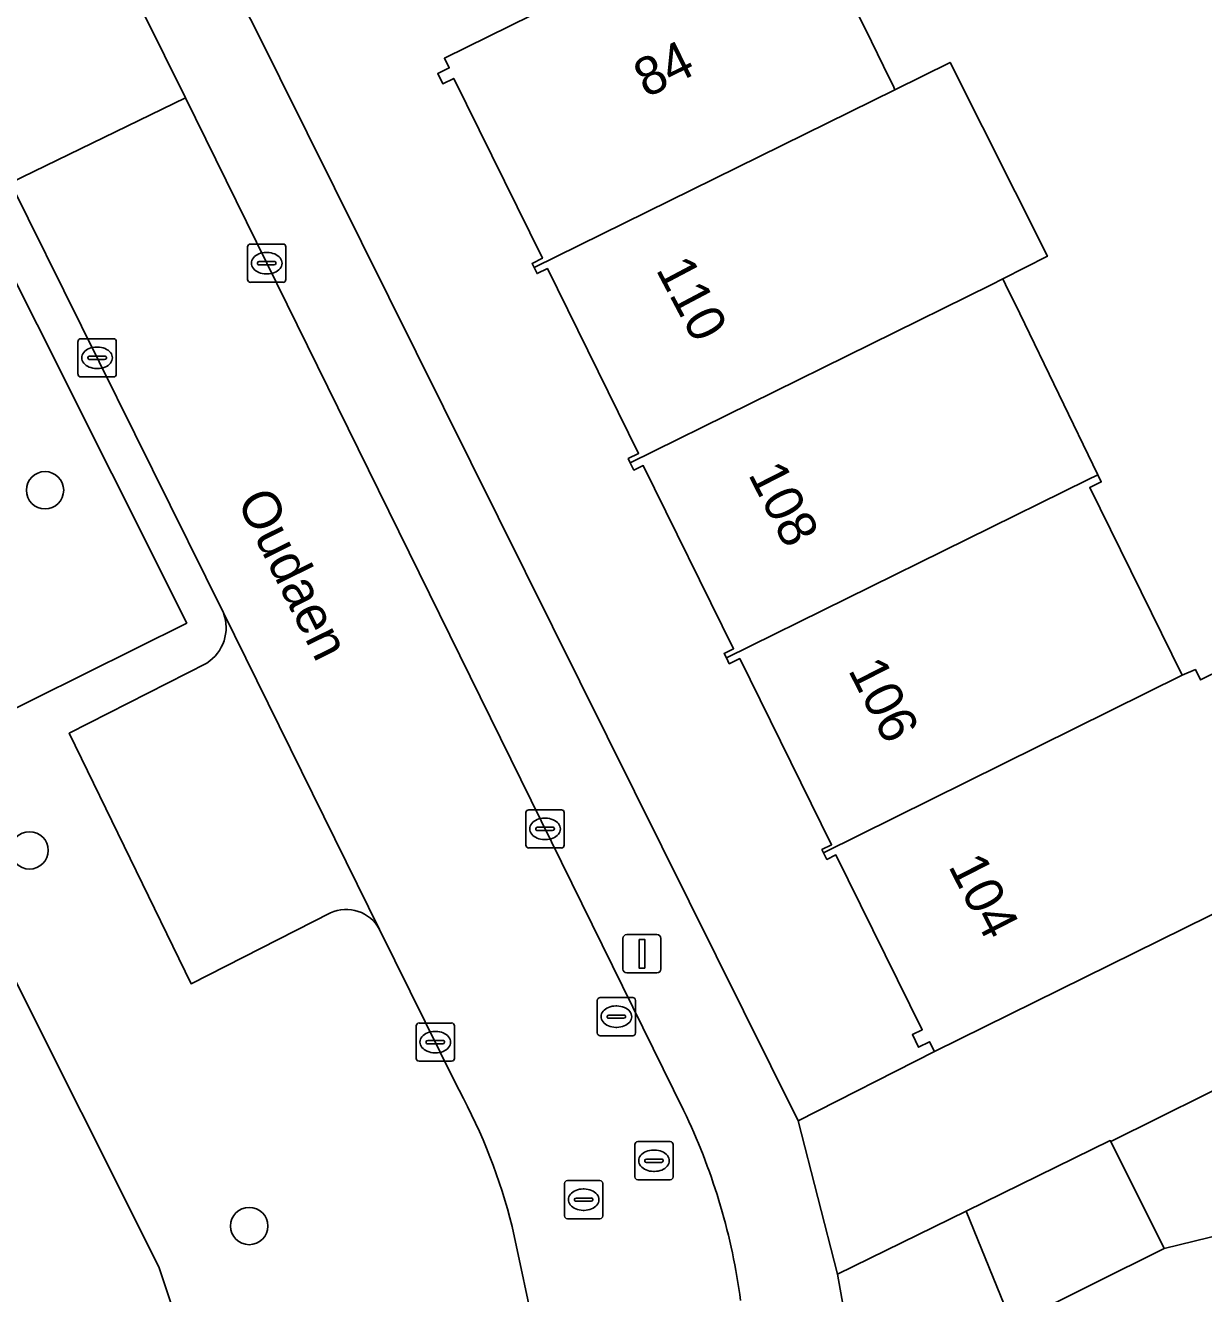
# Model space of a CAD drawing. Extents: x 157793 to 159380, y 380877 to 382313.
# Drawn here: x 158447.14 to 158477.98, y 381509.85 to 381543.04 of the extents above; entities that cross this region are included whole.
import ezdxf

# ---------------------------------------------------------------- set-up
doc = ezdxf.new("R2010")
doc.units = 0
for name, color, linetype in [('IMGEO_Boom', 7, 'Continuous'), ('IMGEO_Erf', 7, 'Continuous'), ('IMGEO_Groenvoorziening', 7, 'Continuous'), ('IMGEO_Kolk', 7, 'Continuous'), ('IMGEO_Lichtmast', 7, 'Continuous'), ('IMGEO_Openbare_ruimte_label', 7, 'Continuous'), ('IMGEO_Pand', 7, 'Continuous'), ('IMGEO_Pand_nummerreeks', 7, 'Continuous'), ('IMGEO_Parkeervlak_open', 7, 'Continuous'), ('IMGEO_Rijbaan_lokaal_open', 7, 'Continuous'), ('IMGEO_Rioolput', 7, 'Continuous'), ('IMGEO_Voetpad_open', 7, 'Continuous')]:
    doc.layers.add(name, color=color, linetype=linetype)

msp = doc.modelspace()

# ---------------------------------------------------------------- linework, layer by layer
at = {"layer": 'IMGEO_Boom'}
for centre in [(158447.651, 381530.879), (158447.245, 381521.454), (158452.995, 381511.623)]:
    msp.add_circle(centre, 0.489, dxfattribs=at)
at = {"layer": 'IMGEO_Erf'}
for points in [[(158453.084, 381543.114), (158467.366, 381514.377), (158470.932, 381516.186), (158470.805, 381516.445), (158470.517, 381516.302), (158470.354, 381516.631), (158470.613, 381516.759), (158468.355, 381521.334), (158468.116, 381521.216), (158468.029, 381521.392), (158467.988, 381521.475), (158468.239, 381521.599), (158465.835, 381526.471), (158465.563, 381526.336), (158465.487, 381526.489), (158465.428, 381526.609), (158465.675, 381526.731), (158463.309, 381531.526), (158463.064, 381531.405), (158462.97, 381531.596), (158462.916, 381531.706), (158463.19, 381531.841), (158460.801, 381536.681), (158460.53, 381536.547), (158460.453, 381536.704), (158460.399, 381536.814), (158460.671, 381536.949), (158458.348, 381541.656), (158458.064, 381541.515), (158457.931, 381541.784), (158458.231, 381541.932), (158458.106, 381542.185), (158467.253, 381546.699)], [(158467.546, 381546.14), (158469.282, 381542.624), (158469.759, 381541.657), (158469.849, 381541.475), (158469.896, 381541.355), (158471.342, 381542.075), (158473.89, 381537.002), (158472.724, 381536.408), (158472.795, 381536.262), (158473.164, 381535.501), (158475.208, 381531.283), (158475.3, 381531.096), (158474.998, 381530.947), (158477.42, 381526.038), (158477.765, 381526.183), (158477.898, 381525.915), (158480.284, 381527.092)], [(158411.008, 381505.149), (158416.609, 381493.625), (158417.1, 381492.563), (158431.631, 381500), (158451.008, 381509.429), (158450.63, 381510.551), (158438.452, 381534.844), (158438.344, 381535.058), (158438.072, 381535.602), (158429.862, 381531.521), (158404.227, 381518.778)], [(158504.976, 381517.487), (158502.595, 381517.053), (158502.581, 381515.981), (158499.381, 381515.415), (158498.69, 381519.321), (158498.537, 381519.294), (158494.357, 381518.555), (158493.787, 381521.776), (158490.357, 381521.235), (158489.939, 381520.999), (158491.326, 381518.212), (158487.539, 381516.326), (158483.743, 381514.436), (158482.356, 381517.222), (158480.836, 381516.465), (158482.212, 381513.701), (158482.445, 381512.375), (158476.947, 381511.033), (158473.18, 381509.157)]]:
    msp.add_lwpolyline(points, dxfattribs=at)
at = {"layer": 'IMGEO_Groenvoorziening'}
msp.add_lwpolyline([(158445.475, 381539.134), (158440.085, 381536.477), (158446.012, 381524.748), (158451.362, 381527.404)], close=True, dxfattribs=at)
at = {"layer": 'IMGEO_Kolk'}
for p, q in [((158452.954, 381536.394), (158452.954, 381537.246)), ((158453.029, 381537.32), (158453.881, 381537.32)), ((158453.955, 381537.246), (158453.955, 381536.394)), ((158453.256, 381536.863), (158453.654, 381536.863)), ((158453.442, 381537.1), (158453.467, 381537.1)), ((158453.213, 381536.814), (158453.213, 381536.826)), ((158453.651, 381536.777), (158453.253, 381536.777)), ((158453.465, 381536.54), (158453.44, 381536.54)), ((158453.697, 381536.826), (158453.697, 381536.814)), ((158453.881, 381536.32), (158453.029, 381536.32)), ((158448.514, 381533.918), (158448.514, 381534.77)), ((158448.589, 381534.844), (158449.441, 381534.844)), ((158449.002, 381534.624), (158449.027, 381534.624)), ((158449.515, 381534.77), (158449.515, 381533.918)), ((158448.773, 381534.338), (158448.773, 381534.35)), ((158449.211, 381534.301), (158448.813, 381534.301)), ((158448.816, 381534.387), (158449.214, 381534.387)), ((158449.257, 381534.35), (158449.257, 381534.338)), ((158449.025, 381534.064), (158449, 381534.064)), ((158449.441, 381533.844), (158448.589, 381533.844)), ((158460.24, 381521.59), (158460.24, 381522.442)), ((158460.315, 381522.516), (158461.167, 381522.516)), ((158460.728, 381522.296), (158460.753, 381522.296)), ((158461.241, 381522.442), (158461.241, 381521.59)), ((158460.499, 381522.01), (158460.499, 381522.022)), ((158460.937, 381521.973), (158460.539, 381521.973)), ((158460.542, 381522.059), (158460.94, 381522.059)), ((158460.983, 381522.022), (158460.983, 381522.01)), ((158460.751, 381521.736), (158460.726, 381521.736)), ((158461.167, 381521.516), (158460.315, 381521.516)), ((158457.366, 381516.01), (158457.366, 381516.862)), ((158457.441, 381516.936), (158458.293, 381516.936)), ((158457.854, 381516.716), (158457.879, 381516.716)), ((158458.367, 381516.862), (158458.367, 381516.01)), ((158457.625, 381516.43), (158457.625, 381516.442)), ((158458.063, 381516.393), (158457.665, 381516.393)), ((158457.668, 381516.479), (158458.066, 381516.479)), ((158458.109, 381516.442), (158458.109, 381516.43)), ((158457.877, 381516.156), (158457.852, 381516.156)), ((158458.293, 381515.936), (158457.441, 381515.936))]:
    msp.add_line(p, q, dxfattribs=at)
for points in [[(158452.954, 381536.394), (158452.954, 381537.246)], [(158453.029, 381537.32), (158453.881, 381537.32)], [(158453.955, 381537.246), (158453.955, 381536.394)], [(158453.881, 381536.32), (158453.029, 381536.32)], [(158448.514, 381533.918), (158448.514, 381534.77)], [(158448.589, 381534.844), (158449.441, 381534.844)], [(158449.515, 381534.77), (158449.515, 381533.918)], [(158449.441, 381533.844), (158448.589, 381533.844)], [(158460.24, 381521.59), (158460.24, 381522.442)], [(158460.315, 381522.516), (158461.167, 381522.516)], [(158461.241, 381522.442), (158461.241, 381521.59)], [(158461.167, 381521.516), (158460.315, 381521.516)], [(158457.366, 381516.01), (158457.366, 381516.862)], [(158457.441, 381516.936), (158458.293, 381516.936)], [(158458.367, 381516.862), (158458.367, 381516.01)], [(158458.293, 381515.936), (158457.441, 381515.936)]]:
    msp.add_lwpolyline(points, dxfattribs=at)
for centre, radius, start, end in [((158453.031, 381537.244), 0.0765, 91.552, 178.448), ((158453.031, 381537.244), 0.0765, 91.552, 178.448), ((158453.879, 381537.244), 0.0765, 1.552, 88.448), ((158453.879, 381537.244), 0.0765, 1.552, 88.448), ((158453.253, 381536.823), 0.0403, 85.8775, 175.7526), ((158453.658, 381536.825), 0.0386, 1.7309, 96.639), ((158453.25, 381536.813), 0.0366, 178.938, 274.7102), ((158453.654, 381536.82), 0.043, 264.8664, 352.4533), ((158453.031, 381536.396), 0.0765, 181.552, 268.448), ((158453.031, 381536.396), 0.0765, 181.552, 268.448), ((158453.879, 381536.396), 0.0765, 271.552, 358.448), ((158453.879, 381536.396), 0.0765, 271.552, 358.448), ((158448.591, 381534.768), 0.0765, 91.552, 178.448), ((158448.591, 381534.768), 0.0765, 91.552, 178.448), ((158449.439, 381534.768), 0.0765, 1.552, 88.448), ((158449.439, 381534.768), 0.0765, 1.552, 88.448), ((158448.813, 381534.347), 0.0403, 85.8775, 175.7526), ((158448.81, 381534.337), 0.0366, 178.938, 274.7102), ((158449.214, 381534.344), 0.043, 264.8664, 352.4533), ((158449.218, 381534.349), 0.0386, 1.7309, 96.639), ((158448.591, 381533.92), 0.0765, 181.552, 268.448), ((158448.591, 381533.92), 0.0765, 181.552, 268.448), ((158449.439, 381533.92), 0.0765, 271.552, 358.448), ((158449.439, 381533.92), 0.0765, 271.552, 358.448), ((158460.317, 381522.44), 0.0765, 91.552, 178.448), ((158460.317, 381522.44), 0.0765, 91.552, 178.448), ((158461.165, 381522.44), 0.0765, 1.552, 88.448), ((158461.165, 381522.44), 0.0765, 1.552, 88.448), ((158460.539, 381522.019), 0.0403, 85.8775, 175.7526), ((158460.536, 381522.009), 0.0366, 178.938, 274.7102), ((158460.94, 381522.016), 0.043, 264.8664, 352.4533), ((158460.944, 381522.021), 0.0386, 1.7309, 96.639), ((158460.317, 381521.592), 0.0765, 181.552, 268.448), ((158460.317, 381521.592), 0.0765, 181.552, 268.448), ((158461.165, 381521.592), 0.0765, 271.552, 358.448), ((158461.165, 381521.592), 0.0765, 271.552, 358.448), ((158457.443, 381516.86), 0.0765, 91.552, 178.448), ((158457.443, 381516.86), 0.0765, 91.552, 178.448), ((158458.291, 381516.86), 0.0765, 1.552, 88.448), ((158458.291, 381516.86), 0.0765, 1.552, 88.448), ((158457.665, 381516.439), 0.0403, 85.8775, 175.7526), ((158457.662, 381516.429), 0.0366, 178.938, 274.7102), ((158458.066, 381516.436), 0.043, 264.8664, 352.4533), ((158458.07, 381516.441), 0.0386, 1.7309, 96.639), ((158457.443, 381516.012), 0.0765, 181.552, 268.448), ((158457.443, 381516.012), 0.0765, 181.552, 268.448), ((158458.291, 381516.012), 0.0765, 271.552, 358.448), ((158458.291, 381516.012), 0.0765, 271.552, 358.448)]:
    msp.add_arc(centre, radius, start, end, dxfattribs=at)
for centre, major_axis, ratio, start_param, end_param in [((158453.441, 381536.82), (-0.387, 0.002), 0.722429, 4.712389, 7.853982), ((158453.466, 381536.82), (-0.39, 0.002), 0.717154, 1.570796, 4.712389), ((158449.001, 381534.344), (-0.387, 0.002), 0.722429, 4.712389, 7.853982), ((158449.026, 381534.344), (-0.39, 0.002), 0.717154, 1.570796, 4.712389), ((158460.727, 381522.016), (-0.387, 0.002), 0.722429, 4.712389, 7.853982), ((158460.752, 381522.016), (-0.39, 0.002), 0.717154, 1.570796, 4.712389), ((158457.853, 381516.436), (-0.387, 0.002), 0.722429, 4.712389, 7.853982), ((158457.878, 381516.436), (-0.39, 0.002), 0.717154, 1.570796, 4.712389)]:
    msp.add_ellipse(centre, major_axis=major_axis, ratio=ratio, start_param=start_param, end_param=end_param, dxfattribs=at)
at = {"layer": 'IMGEO_Lichtmast'}
for p, q in [((158462.78, 381518.349), (158462.78, 381519.149)), ((158462.78, 381519.149), (158462.78, 381518.349)), ((158462.88, 381519.249), (158463.67, 381519.249)), ((158463.67, 381519.249), (158462.88, 381519.249)), ((158463.77, 381519.149), (158463.77, 381518.349)), ((158463.77, 381518.349), (158463.77, 381519.149)), ((158463.67, 381518.249), (158462.88, 381518.249)), ((158462.88, 381518.249), (158463.67, 381518.249))]:
    msp.add_line(p, q, dxfattribs=at)
msp.add_lwpolyline([(158463.2, 381519.124), (158463.35, 381519.124), (158463.35, 381518.374), (158463.2, 381518.374), (158463.2, 381519.124)], dxfattribs=at)
for centre, start, end in [((158462.88, 381519.149), 90, 180), ((158462.88, 381519.149), 90, 180), ((158463.67, 381519.149), 0, 90), ((158463.67, 381519.149), 360, 90), ((158462.88, 381518.349), 180, 270), ((158462.88, 381518.349), 180, 270), ((158463.67, 381518.349), 270, 0), ((158463.67, 381518.349), 270, 0)]:
    msp.add_arc(centre, 0.1, start, end, dxfattribs=at)
at = {"layer": 'IMGEO_Pand'}
for points in [[(158460.453, 381536.704), (158469.896, 381541.355), (158469.849, 381541.475), (158469.759, 381541.657), (158469.282, 381542.624), (158467.546, 381546.14), (158467.813, 381546.272), (158467.656, 381546.591), (158467.375, 381546.452), (158467.253, 381546.699), (158458.106, 381542.185), (158458.231, 381541.932), (158457.931, 381541.784), (158458.064, 381541.515), (158458.348, 381541.656), (158460.671, 381536.949), (158460.399, 381536.814)], [(158473.89, 381537.002), (158471.342, 381542.075), (158469.896, 381541.355), (158460.453, 381536.704), (158460.53, 381536.547), (158460.801, 381536.681), (158463.19, 381531.841), (158462.916, 381531.706), (158462.97, 381531.596), (158472.417, 381536.252), (158472.724, 381536.408)], [(158473.164, 381535.501), (158472.795, 381536.262), (158472.724, 381536.408), (158472.417, 381536.252), (158462.97, 381531.596), (158463.064, 381531.405), (158463.309, 381531.526), (158465.675, 381526.731), (158465.428, 381526.609), (158465.487, 381526.489), (158474.938, 381531.149), (158475.208, 381531.283)], [(158474.998, 381530.947), (158475.3, 381531.096), (158475.208, 381531.283), (158474.938, 381531.149), (158465.487, 381526.489), (158465.563, 381526.336), (158465.835, 381526.471), (158468.239, 381521.599), (158467.988, 381521.475), (158468.029, 381521.392), (158477.42, 381526.038)], [(158477.42, 381526.038), (158468.029, 381521.392), (158468.116, 381521.216), (158468.355, 381521.334), (158470.613, 381516.759), (158470.354, 381516.631), (158470.517, 381516.302), (158470.805, 381516.445), (158470.932, 381516.186), (158480.094, 381520.708), (158479.977, 381520.945), (158480.243, 381521.076), (158480.094, 381521.377), (158479.841, 381521.252), (158478.274, 381524.427), (158480.948, 381525.746), (158480.284, 381527.092), (158477.898, 381525.915), (158477.765, 381526.183)], [(158480.836, 381516.465), (158479.275, 381515.688), (158475.549, 381513.833), (158476.947, 381511.033), (158482.445, 381512.375), (158482.212, 381513.701)], [(158475.549, 381513.833), (158475.536, 381513.859), (158471.762, 381512.014), (158472.971, 381509.053), (158473.18, 381509.157), (158476.947, 381511.033)], [(158472.971, 381509.053), (158471.762, 381512.014), (158468.391, 381510.364), (158469.341, 381505.076), (158473.618, 381505.974)]]:
    msp.add_lwpolyline(points, close=True, dxfattribs=at)
at = {"layer": 'IMGEO_Parkeervlak_open'}
for points in [[(158456.407, 381519.386), (158452.319, 381527.669)], [(158451.888, 381526.356), (158448.286, 381524.52), (158451.473, 381517.965), (158455.12, 381519.817)]]:
    msp.add_lwpolyline(points, dxfattribs=at)
for centre, radius, start, end in [((158451.293, 381527.279), 1.098, 302.8157, 20.8389), ((158455.536, 381518.922), 0.987, 28.0388, 114.9311)]:
    msp.add_arc(centre, radius, start, end, dxfattribs=at)
at = {"layer": 'IMGEO_Rijbaan_lokaal_open'}
for points in [[(158443.893, 381544.648), (158446.748, 381538.923), (158451.325, 381541.148), (158449.138, 381545.572), (158447.967, 381547.942)], [(158512.859, 381541.881), (158500, 381535.63), (158490.73, 381531.124), (158492.747, 381526.956), (158491.422, 381526.31), (158488.604, 381524.909), (158480.094, 381520.708), (158470.932, 381516.186), (158467.366, 381514.377), (158468.391, 381510.364), (158471.762, 381512.014), (158475.536, 381513.859), (158475.549, 381513.833), (158479.275, 381515.688), (158480.836, 381516.465), (158482.356, 381517.222), (158486.149, 381519.111), (158489.939, 381520.999), (158490.357, 381521.235), (158493.611, 381522.87), (158500, 381524.078), (158515.502, 381527.008)], [(158464.439, 381514.502), (158464.363, 381514.655), (158451.325, 381541.148), (158446.748, 381538.923), (158452.319, 381527.669), (158456.407, 381519.386), (158458.407, 381515.345), (158458.491, 381515.176)], [(158459.881, 381511.609), (158460.502, 381508.718), (158461.078, 381506.194), (158462.086, 381501.291), (158465.044, 381485.079), (158466.608, 381476.568), (158472.41, 381477.598), (158470.981, 381484.069)]]:
    msp.add_lwpolyline(points, dxfattribs=at)
for centre, radius, start, end in [((158445.035, 381507.878), 15.307, 14.1065, 28.4736), ((158449.381, 381507.446), 16.629, 7.7018, 25.1056)]:
    msp.add_arc(centre, radius, start, end, dxfattribs=at)
at = {"layer": 'IMGEO_Rioolput'}
for p, q in [((158462.182, 381517.602), (158463.034, 381517.602)), ((158462.107, 381516.676), (158462.107, 381517.528)), ((158462.595, 381517.382), (158462.62, 381517.382)), ((158463.108, 381517.528), (158463.108, 381516.676)), ((158462.366, 381517.096), (158462.366, 381517.108)), ((158462.804, 381517.059), (158462.406, 381517.059)), ((158462.409, 381517.145), (158462.807, 381517.145)), ((158462.85, 381517.108), (158462.85, 381517.096)), ((158462.618, 381516.822), (158462.593, 381516.822)), ((158463.034, 381516.602), (158462.182, 381516.602)), ((158463.091, 381512.906), (158463.091, 381513.758)), ((158463.166, 381513.832), (158464.018, 381513.832)), ((158464.092, 381513.758), (158464.092, 381512.906)), ((158463.35, 381513.326), (158463.35, 381513.338)), ((158463.788, 381513.289), (158463.39, 381513.289)), ((158463.393, 381513.375), (158463.791, 381513.375)), ((158463.579, 381513.612), (158463.604, 381513.612)), ((158463.834, 381513.338), (158463.834, 381513.326)), ((158463.602, 381513.052), (158463.577, 381513.052)), ((158461.25, 381511.887), (158461.25, 381512.739)), ((158461.325, 381512.813), (158462.177, 381512.813)), ((158462.251, 381512.739), (158462.251, 381511.887)), ((158464.018, 381512.832), (158463.166, 381512.832)), ((158461.509, 381512.307), (158461.509, 381512.319)), ((158461.552, 381512.356), (158461.95, 381512.356)), ((158461.738, 381512.593), (158461.763, 381512.593)), ((158461.993, 381512.319), (158461.993, 381512.307)), ((158461.947, 381512.27), (158461.549, 381512.27)), ((158461.761, 381512.033), (158461.736, 381512.033)), ((158462.177, 381511.813), (158461.325, 381511.813))]:
    msp.add_line(p, q, dxfattribs=at)
for points in [[(158462.182, 381517.602), (158463.034, 381517.602)], [(158462.107, 381516.676), (158462.107, 381517.528)], [(158463.108, 381517.528), (158463.108, 381516.676)], [(158463.034, 381516.602), (158462.182, 381516.602)], [(158463.091, 381512.906), (158463.091, 381513.758)], [(158463.166, 381513.832), (158464.018, 381513.832)], [(158464.092, 381513.758), (158464.092, 381512.906)], [(158461.25, 381511.887), (158461.25, 381512.739)], [(158461.325, 381512.813), (158462.177, 381512.813)], [(158462.251, 381512.739), (158462.251, 381511.887)], [(158464.018, 381512.832), (158463.166, 381512.832)], [(158462.177, 381511.813), (158461.325, 381511.813)]]:
    msp.add_lwpolyline(points, dxfattribs=at)
for centre, radius, start, end in [((158462.184, 381517.526), 0.0765, 91.552, 178.448), ((158462.184, 381517.526), 0.0765, 91.552, 178.448), ((158463.032, 381517.526), 0.0765, 1.552, 88.448), ((158463.032, 381517.526), 0.0765, 1.552, 88.448), ((158462.406, 381517.105), 0.0403, 85.8775, 175.7526), ((158462.403, 381517.095), 0.0366, 178.938, 274.7102), ((158462.807, 381517.102), 0.043, 264.8664, 352.4533), ((158462.811, 381517.107), 0.0386, 1.7309, 96.639), ((158462.184, 381516.678), 0.0765, 181.552, 268.448), ((158462.184, 381516.678), 0.0765, 181.552, 268.448), ((158463.032, 381516.678), 0.0765, 271.552, 358.448), ((158463.032, 381516.678), 0.0765, 271.552, 358.448), ((158463.168, 381513.756), 0.0765, 91.552, 178.448), ((158463.168, 381513.756), 0.0765, 91.552, 178.448), ((158464.016, 381513.756), 0.0765, 1.552, 88.448), ((158464.016, 381513.756), 0.0765, 1.552, 88.448), ((158463.39, 381513.335), 0.0403, 85.8775, 175.7526), ((158463.387, 381513.325), 0.0366, 178.938, 274.7102), ((158463.791, 381513.332), 0.043, 264.8664, 352.4533), ((158463.795, 381513.337), 0.0386, 1.7309, 96.639), ((158461.327, 381512.737), 0.0765, 91.552, 178.448), ((158461.327, 381512.737), 0.0765, 91.552, 178.448), ((158462.175, 381512.737), 0.0765, 1.552, 88.448), ((158462.175, 381512.737), 0.0765, 1.552, 88.448), ((158463.168, 381512.908), 0.0765, 181.552, 268.448), ((158463.168, 381512.908), 0.0765, 181.552, 268.448), ((158464.016, 381512.908), 0.0765, 271.552, 358.448), ((158464.016, 381512.908), 0.0765, 271.552, 358.448), ((158461.549, 381512.316), 0.0403, 85.8775, 175.7526), ((158461.546, 381512.306), 0.0366, 178.938, 274.7102), ((158461.95, 381512.313), 0.043, 264.8664, 352.4533), ((158461.954, 381512.318), 0.0386, 1.7309, 96.639), ((158461.327, 381511.889), 0.0765, 181.552, 268.448), ((158461.327, 381511.889), 0.0765, 181.552, 268.448), ((158462.175, 381511.889), 0.0765, 271.552, 358.448), ((158462.175, 381511.889), 0.0765, 271.552, 358.448)]:
    msp.add_arc(centre, radius, start, end, dxfattribs=at)
for centre, major_axis, ratio, start_param, end_param in [((158462.594, 381517.102), (-0.387, 0.002), 0.722429, 4.712389, 7.853982), ((158462.619, 381517.102), (-0.39, 0.002), 0.717154, 1.570796, 4.712389), ((158463.578, 381513.332), (-0.387, 0.002), 0.722429, 4.712389, 7.853982), ((158463.603, 381513.332), (-0.39, 0.002), 0.717154, 1.570796, 4.712389), ((158461.737, 381512.313), (-0.387, 0.002), 0.722429, 4.712389, 7.853982), ((158461.762, 381512.313), (-0.39, 0.002), 0.717154, 1.570796, 4.712389)]:
    msp.add_ellipse(centre, major_axis=major_axis, ratio=ratio, start_param=start_param, end_param=end_param, dxfattribs=at)
at = {"layer": 'IMGEO_Voetpad_open'}
for points in [[(158447.967, 381547.942), (158449.138, 381545.572), (158451.325, 381541.148), (158464.363, 381514.655), (158464.439, 381514.502)], [(158469.341, 381505.076), (158468.391, 381510.364), (158467.366, 381514.377), (158453.084, 381543.114), (158451.083, 381546.779)], [(158442.789, 381543.991), (158443.973, 381541.608), (158442.796, 381541.042), (158440.882, 381540.09), (158438.687, 381539.128), (158436.411, 381543.694), (158434.347, 381544.362), (158433.86, 381545.373), (158429.645, 381543.144), (158433.008, 381541.825), (158433.89, 381540.02), (158435.711, 381540.909), (158436.876, 381538.575), (158437.056, 381538.669), (158438.495, 381535.81), (158438.871, 381535.064), (158438.452, 381534.844), (158450.63, 381510.551), (158451.008, 381509.429)], [(158452.319, 381527.669), (158446.748, 381538.923), (158443.893, 381544.648)], [(158455.12, 381519.817), (158451.473, 381517.965), (158448.286, 381524.52), (158451.888, 381526.356)], [(158458.491, 381515.176), (158458.407, 381515.345), (158456.407, 381519.386)], [(158460.502, 381508.718), (158459.881, 381511.609)]]:
    msp.add_lwpolyline(points, dxfattribs=at)
msp.add_lwpolyline([(158446.012, 381524.748), (158440.085, 381536.477), (158445.475, 381539.134), (158451.362, 381527.404)], close=True, dxfattribs=at)
for centre, radius, start, end in [((158451.293, 381527.279), 1.098, 302.8157, 20.8389), ((158455.536, 381518.922), 0.987, 28.0388, 114.9311), ((158445.035, 381507.878), 15.307, 14.1065, 28.4736), ((158449.381, 381507.446), 16.629, 7.7018, 25.1056)]:
    msp.add_arc(centre, radius, start, end, dxfattribs=at)

# ---------------------------------------------------------------- texts
at = {"layer": 'IMGEO_Openbare_ruimte_label'}
msp.add_text('Oudaen', height=1, rotation=296.3601, dxfattribs=at).set_placement((158452.659, 381530.605))
at = {"layer": 'IMGEO_Pand_nummerreeks'}
for s, rotation, p in [('84', 26.2644, (158463.39, 381541.134)), ('110', 297.8856, (158463.628, 381536.657)), ('108', 297.0549, (158466.043, 381531.299)), ('106', 297.0549, (158468.661, 381526.173)), ('104', 297.0545, (158471.281, 381521.044))]:
    msp.add_text(s, height=1, rotation=rotation, dxfattribs=at).set_placement(p)

doc.saveas('drawing.dxf')
